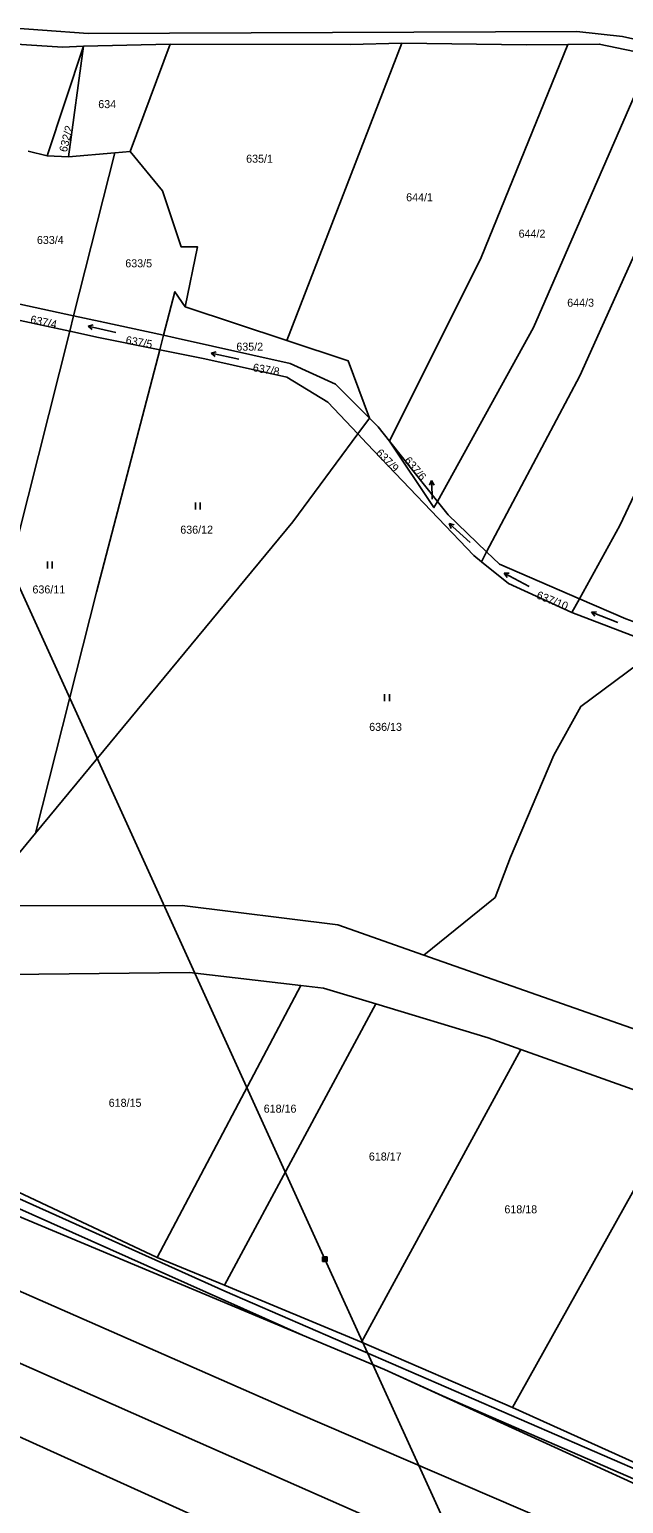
# Model space of a CAD drawing. Extents: x -757266 to -753360, y -1162585 to -1157740.
# Drawn here: x -755701.9 to -755575.8, y -1161360.2 to -1161047.1 of the extents above; entities that cross this region are included whole.
import ezdxf

# ---------------------------------------------------------------- set-up
doc = ezdxf.new("R2010")
doc.units = 0
for name, color, linetype in [('Hranice parcel', 7, 'Continuous'), ('Parcelní čísla', 7, 'Continuous'), ('Pop  PČ popisy', 7, 'Continuous'), ('Poz předměty', 7, 'Continuous'), ('Vnitřní kresba', 7, 'Continuous'), ('Věcná břemena k části', 7, 'Continuous'), ('Značky kultur', 7, 'Continuous')]:
    doc.layers.add(name, color=color, linetype=linetype)

msp = doc.modelspace()

# ---------------------------------------------------------------- linework, layer by layer
at = {"layer": 'Hranice parcel'}
for p, q in [((-755672.04, -1161050.19), (-755690.44, -1161050.65)), ((-755680.53, -1161073), (-755672.04, -1161050.19)), ((-755647.26, -1161113.13), (-755622.88, -1161049.96)), ((-755690.44, -1161050.65), (-755698.2, -1161073.95)), ((-755693.64, -1161074.15), (-755690.44, -1161050.65)), ((-755702.19, -1161072.91), (-755698.2, -1161073.95)), ((-755698.2, -1161073.95), (-755693.64, -1161074.15)), ((-755693.64, -1161074.15), (-755683.83, -1161073.29)), ((-755692.56, -1161107.89), (-755683.83, -1161073.29)), ((-755683.83, -1161073.29), (-755680.53, -1161073)), ((-755692.56, -1161107.89), (-755710.08, -1161104.11)), ((-755668.85, -1161106.01), (-755647.26, -1161113.13)), ((-755710.9, -1161107.37), (-755693.39, -1161111.2)), ((-755693.39, -1161111.2), (-755692.56, -1161107.89)), ((-755674.28, -1161115.12), (-755673.47, -1161112.02)), ((-755632.21, -1161132.99), (-755629.72, -1161129.62)), ((-755615.3, -1161147.35), (-755625.45, -1161134.53)), ((-755604.86, -1161158.07), (-755605.96, -1161160.14)), ((-755586.73, -1161170.92), (-755585.13, -1161168.02)), ((-755586.73, -1161170.92), (-755567.78, -1161178.21)), ((-755714.66, -1161234.7), (-755700.66, -1161217.84)), ((-755557, -1161265.28), (-755618.2, -1161243.73)), ((-755674.8, -1161307.97), (-755644.33, -1161250.17)), ((-755660.52, -1161313.82), (-755628.4, -1161254.11)), ((-755631.42, -1161325.93), (-755597.61, -1161263.8)), ((-755597.61, -1161263.8), (-755563.67, -1161275.84)), ((-755599.35, -1161339.86), (-755563.67, -1161275.84)), ((-755674.8, -1161307.97), (-755660.52, -1161313.82)), ((-755660.52, -1161313.82), (-755631.42, -1161325.93)), ((-755631.42, -1161325.93), (-755599.35, -1161339.86)), ((-755599.35, -1161339.86), (-755565.8, -1161355.04))]:
    msp.add_line(p, q, dxfattribs=at)
for points in [[(-755690.44, -1161050.65), (-755694.91, -1161050.84), (-755731.01, -1161048.51), (-755755.27, -1161046.64), (-755780.42, -1161044.55)], [(-755622.88, -1161049.96), (-755633.83, -1161050.27), (-755672.04, -1161050.19)], [(-755625.45, -1161134.53), (-755606.01, -1161095.51), (-755587.57, -1161050.24)], [(-755587.57, -1161050.24), (-755596.38, -1161050.32), (-755622.88, -1161049.96)], [(-755569.69, -1161052.55), (-755580.92, -1161050.18), (-755587.57, -1161050.24)], [(-755615.3, -1161147.35), (-755594.91, -1161110.4), (-755569.69, -1161052.55)], [(-755604.86, -1161158.07), (-755585.06, -1161120.67), (-755556.15, -1161056.49)], [(-755585.13, -1161168.02), (-755576.55, -1161152.47), (-755564.7, -1161127.46), (-755555.29, -1161100.01), (-755549.12, -1161088), (-755538.96, -1161063.96)], [(-755680.53, -1161073), (-755673.66, -1161081.32), (-755669.69, -1161093.28), (-755666.25, -1161093.28), (-755668.85, -1161106.01)], [(-755668.85, -1161106.01), (-755671.06, -1161102.78), (-755673.47, -1161112.02)], [(-755673.47, -1161112.02), (-755686.92, -1161109.1), (-755692.56, -1161107.89)], [(-755725.76, -1161236.7), (-755706.71, -1161163.97), (-755693.39, -1161111.2)], [(-755693.39, -1161111.2), (-755687.26, -1161112.54), (-755674.28, -1161115.12)], [(-755629.72, -1161129.62), (-755636.95, -1161122.42), (-755646.59, -1161118.03), (-755671.02, -1161112.55), (-755673.47, -1161112.02)], [(-755700.66, -1161217.84), (-755687.7, -1161166.61), (-755674.28, -1161115.12)], [(-755674.28, -1161115.12), (-755664.7, -1161117.02), (-755647.3, -1161120.91), (-755638.57, -1161126.23), (-755632.21, -1161132.99)], [(-755629.72, -1161129.62), (-755634.24, -1161117.48), (-755647.26, -1161113.13)], [(-755625.45, -1161134.53), (-755627.87, -1161131.47), (-755629.72, -1161129.62)], [(-755700.66, -1161217.84), (-755646, -1161151.66), (-755632.21, -1161132.99)], [(-755605.96, -1161160.14), (-755607.59, -1161158.82), (-755630.28, -1161135.04), (-755632.21, -1161132.99)], [(-755625.45, -1161134.53), (-755616.02, -1161148.66), (-755615.3, -1161147.35)], [(-755604.86, -1161158.07), (-755613.04, -1161150.21), (-755615.3, -1161147.35)], [(-755585.13, -1161168.02), (-755602.12, -1161160.7), (-755604.86, -1161158.07)], [(-755605.96, -1161160.14), (-755600.19, -1161164.8), (-755586.73, -1161170.92)], [(-755566.69, -1161175.43), (-755575.28, -1161172.26), (-755585.13, -1161168.02)], [(-755618.2, -1161243.73), (-755603, -1161231.47), (-755599.75, -1161222.95), (-755590.57, -1161201.23), (-755584.83, -1161190.9), (-755567.78, -1161178.21)], [(-755618.2, -1161243.73), (-755636.45, -1161237.31), (-755669.5, -1161233.21), (-755706.81, -1161233.29), (-755714.66, -1161234.7)], [(-755706.33, -1161247.83), (-755667.97, -1161247.39), (-755644.33, -1161250.17)], [(-755644.33, -1161250.17), (-755639.52, -1161250.74), (-755628.4, -1161254.11)], [(-755740.33, -1161254.47), (-755754.54, -1161277.87), (-755724.19, -1161284.73), (-755674.8, -1161307.97)], [(-755628.4, -1161254.11), (-755604.54, -1161261.34), (-755597.61, -1161263.8)], [(-755782.74, -1161280.56), (-755769.46, -1161281), (-755748.22, -1161283.29), (-755728.97, -1161288.33), (-755719.8, -1161292.77), (-755626.5, -1161331.75), (-755570.75, -1161357.26), (-755455.4, -1161404.62), (-755335.53, -1161454.34), (-755205.49, -1161513.81), (-755166.62, -1161530.34)], [(-755782.74, -1161280.56), (-755645.35, -1161340.93), (-755519.98, -1161394.86), (-755460.6, -1161421.81), (-755436.15, -1161431.87), (-755425.9, -1161435.03), (-755355.7, -1161465.41), (-755290.08, -1161494.33), (-755231.14, -1161519.34), (-755153.25, -1161555.83), (-755121.11, -1161573.79)], [(-755812.64, -1161282.31), (-755666.23, -1161347.14), (-755549.08, -1161398.82), (-755489.31, -1161423.93), (-755414.3, -1161457.2), (-755317.48, -1161498.51), (-755225.49, -1161536.83), (-755167.52, -1161564.42), (-755141.22, -1161579.38)], [(-755834.49, -1161288.58), (-755813.12, -1161299.38), (-755739.2, -1161330.21), (-755569.77, -1161406.86), (-755458.43, -1161454.18), (-755363.44, -1161494.61), (-755238.5, -1161546.72), (-755183.62, -1161572.99), (-755158.67, -1161588.55)]]:
    msp.add_lwpolyline(points, dxfattribs=at)
at = {"layer": 'Pop  PČ popisy'}
for p, q in [((-755616.515, -1161142.871), (-755616.98, -1161143.889)), ((-755616.41, -1161145.87), (-755616.515, -1161142.871)), ((-755616.515, -1161142.871), (-755615.979, -1161143.854)), ((-755616.38, -1161146.85), (-755616.41, -1161145.87))]:
    msp.add_line(p, q, dxfattribs=at)
at = {"layer": 'Poz předměty'}
for p, q in [((-755639.2, -1161308.34), (-755749.39, -1161065.93)), ((-755639.702, -1161307.839), (-755638.701, -1161307.839)), ((-755639.702, -1161308.839), (-755639.702, -1161307.839)), ((-755639.702, -1161308.039), (-755638.701, -1161308.039)), ((-755639.702, -1161308.239), (-755638.701, -1161308.239)), ((-755639.702, -1161308.439), (-755638.701, -1161308.439)), ((-755639.702, -1161308.639), (-755638.701, -1161308.639)), ((-755639.702, -1161308.839), (-755638.701, -1161308.839)), ((-755639.501, -1161308.839), (-755639.501, -1161307.839)), ((-755639.302, -1161308.839), (-755639.302, -1161307.839)), ((-755529.19, -1161549.89), (-755639.2, -1161308.34)), ((-755639.101, -1161308.839), (-755639.101, -1161307.839)), ((-755638.902, -1161308.839), (-755638.902, -1161307.839)), ((-755638.701, -1161308.839), (-755638.701, -1161307.839))]:
    msp.add_line(p, q, dxfattribs=at)
at = {"layer": 'Vnitřní kresba'}
for p, q in [((-755765.17, -1161042.59), (-755689.49, -1161047.89)), ((-755689.49, -1161047.89), (-755585.65, -1161047.47)), ((-755576.01, -1161048.56), (-755585.65, -1161047.47)), ((-755563.34, -1161051.41), (-755576.01, -1161048.56))]:
    msp.add_line(p, q, dxfattribs=at)
at = {"layer": 'Věcná břemena k části'}
msp.add_lwpolyline([(-755572.32, -1161353.39), (-755660.43, -1161315.13), (-755725.23, -1161286.02), (-755751.07, -1161280.17), (-755796.55, -1161275.62), (-755824.21, -1161283.35), (-755838.3, -1161288.04), (-755834.49, -1161288.58), (-755812.64, -1161282.31), (-755796.37, -1161277.64), (-755751.39, -1161282.15), (-755725.87, -1161287.92), (-755643.98, -1161324.45), (-755626.5, -1161331.75), (-755614.19, -1161337.38), (-755573.12, -1161355.22)], dxfattribs=at)
at = {"layer": 'Značky kultur'}
for p, q in [((-755689.468, -1161110.103), (-755688.403, -1161109.834)), ((-755683.622, -1161111.453), (-755689.468, -1161110.103)), ((-755689.468, -1161110.103), (-755688.629, -1161110.811)), ((-755663.339, -1161115.844), (-755662.279, -1161115.557)), ((-755657.471, -1161117.092), (-755663.339, -1161115.844)), ((-755663.339, -1161115.844), (-755662.488, -1161116.538)), ((-755666.671, -1161149.05), (-755666.671, -1161147.55)), ((-755665.67, -1161149.05), (-755665.67, -1161147.55)), ((-755608.328, -1161156.05), (-755612.786, -1161152.035)), ((-755612.786, -1161152.035), (-755612.396, -1161153.061)), ((-755612.786, -1161152.035), (-755611.725, -1161152.316)), ((-755698.111, -1161161.59), (-755698.111, -1161160.09)), ((-755697.11, -1161161.59), (-755697.11, -1161160.09)), ((-755595.832, -1161165.393), (-755601.13, -1161162.576)), ((-755601.13, -1161162.576), (-755600.503, -1161163.477)), ((-755601.13, -1161162.576), (-755600.032, -1161162.592)), ((-755582.564, -1161170.901), (-755581.472, -1161170.783)), ((-755576.962, -1161173.051), (-755582.564, -1161170.901)), ((-755582.564, -1161170.901), (-755581.831, -1161171.719)), ((-755626.501, -1161189.77), (-755626.501, -1161188.27)), ((-755625.5, -1161189.77), (-755625.5, -1161188.27))]:
    msp.add_line(p, q, dxfattribs=at)

# ---------------------------------------------------------------- texts
at = {"layer": 'Parcelní čísla'}
for s, p in [('634', (-755687.33, -1161063.78)), ('635/1', (-755655.92, -1161075.38)), ('644/1', (-755621.93, -1161083.57)), ('633/4', (-755700.36, -1161092.64)), ('644/2', (-755598.05, -1161091.3)), ('633/5', (-755681.59, -1161097.6)), ('644/3', (-755587.72, -1161105.97)), ('635/2', (-755658, -1161115.31)), ('636/12', (-755669.91, -1161154.19)), ('636/11', (-755701.31, -1161166.89)), ('636/13', (-755629.78, -1161196.09)), ('618/15', (-755685.11, -1161275.96)), ('618/16', (-755652.19, -1161277.2)), ('618/17', (-755629.85, -1161287.37)), ('618/18', (-755601.06, -1161298.59))]:
    msp.add_text(s, height=1.7, dxfattribs=at).set_placement(p)
for s, rotation, p in [('632/2', 76, (-755694.025, -1161073.245)), ('637/4', 348, (-755701.886, -1161109.431)), ('637/5', 349.999997, (-755681.607, -1161113.837)), ('637/8', 349.999997, (-755654.597, -1161119.667)), ('637/9', 313.999997, (-755628.481, -1161137.16)), ('637/6', 310, (-755622.461, -1161138.706)), ('637/10', 338, (-755594.408, -1161167.878))]:
    msp.add_text(s, height=1.7, rotation=rotation, dxfattribs=at).set_placement(p)

doc.saveas('drawing.dxf')
